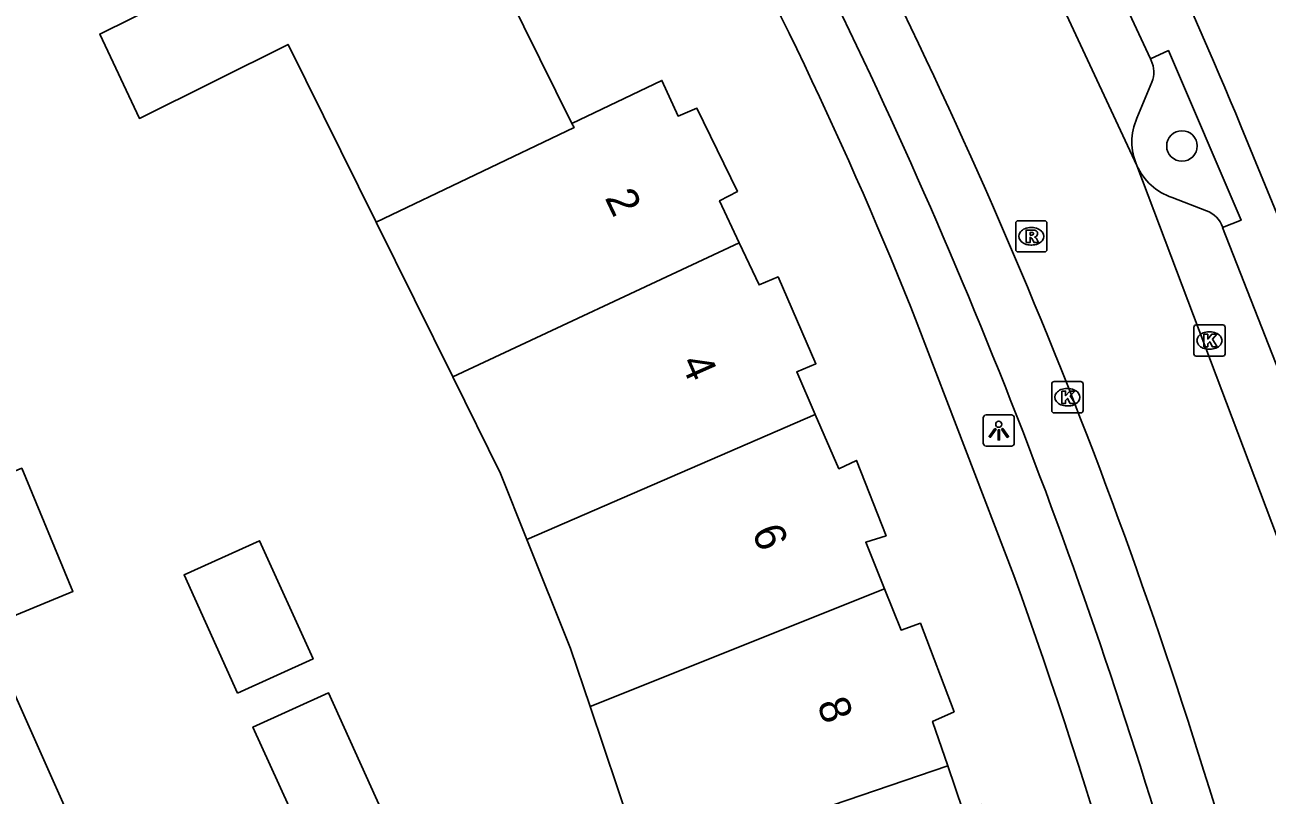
# Model space of a CAD drawing. Extents: x 162074 to 163034, y 381824 to 382557.
# Drawn here: x 162299.86 to 162339.63, y 382465.37 to 382490.04 of the extents above; entities that cross this region are included whole.
import ezdxf

# ---------------------------------------------------------------- set-up
doc = ezdxf.new("R2010")
doc.units = 0
for name, color, linetype in [('IMGEO_Boom', 7, 'Continuous'), ('IMGEO_Fietspad_open', 7, 'Continuous'), ('IMGEO_Kolk', 7, 'Continuous'), ('IMGEO_Lichtpunt', 7, 'Continuous'), ('IMGEO_Pand', 7, 'Continuous'), ('IMGEO_Pand_nummerreeks', 7, 'Continuous'), ('IMGEO_Parkeervlak_open', 7, 'Continuous'), ('IMGEO_Rijbaan_lokaal_gesloten', 7, 'Continuous'), ('IMGEO_Rioolput', 7, 'Continuous'), ('IMGEO_Voetpad_open', 7, 'Continuous')]:
    doc.layers.add(name, color=color, linetype=linetype)

msp = doc.modelspace()

# ---------------------------------------------------------------- linework, layer by layer
at = {"layer": 'IMGEO_Boom'}
msp.add_circle((162336.905, 382486.164), 0.489, dxfattribs=at)
at = {"layer": 'IMGEO_Fietspad_open'}
for centre, radius, start, end in [((162215.173, 382701.195), 220.476, 285.26768, 293.80585), ((162213.23, 382705.872), 227.481, 285.4269, 294.50724)]:
    msp.add_arc(centre, radius, start, end, dxfattribs=at)
at = {"layer": 'IMGEO_Kolk'}
for p, q in [((162337.286, 382479.506), (162337.286, 382480.358)), ((162337.361, 382480.432), (162338.213, 382480.432)), ((162337.774, 382480.212), (162337.799, 382480.212)), ((162338.287, 382480.358), (162338.287, 382479.506)), ((162338.213, 382479.432), (162337.361, 382479.432)), ((162337.797, 382479.652), (162337.772, 382479.652)), ((162332.812, 382478.616), (162333.664, 382478.616)), ((162332.737, 382477.69), (162332.737, 382478.542)), ((162333.225, 382478.396), (162333.25, 382478.396)), ((162333.738, 382478.542), (162333.738, 382477.69)), ((162333.248, 382477.836), (162333.223, 382477.836)), ((162333.664, 382477.616), (162332.812, 382477.616))]:
    msp.add_line(p, q, dxfattribs=at)
for points in [[(162337.286, 382479.506), (162337.286, 382480.358)], [(162337.361, 382480.432), (162338.213, 382480.432)], [(162338.287, 382480.358), (162338.287, 382479.506)], [(162337.607, 382480.132), (162337.73, 382480.132), (162337.73, 382479.981), (162337.86, 382480.132), (162338.024, 382480.132), (162337.878, 382479.981), (162338.031, 382479.732), (162337.879, 382479.732), (162337.794, 382479.896), (162337.73, 382479.829), (162337.73, 382479.732), (162337.607, 382479.732), (162337.607, 382480.132)], [(162338.213, 382479.432), (162337.361, 382479.432)], [(162332.812, 382478.616), (162333.664, 382478.616)], [(162332.737, 382477.69), (162332.737, 382478.542)], [(162333.058, 382478.316), (162333.181, 382478.316), (162333.181, 382478.165), (162333.311, 382478.316), (162333.475, 382478.316), (162333.329, 382478.165), (162333.482, 382477.916), (162333.33, 382477.916), (162333.245, 382478.08), (162333.181, 382478.013), (162333.181, 382477.916), (162333.058, 382477.916), (162333.058, 382478.316)], [(162333.738, 382478.542), (162333.738, 382477.69)], [(162333.664, 382477.616), (162332.812, 382477.616)]]:
    msp.add_lwpolyline(points, dxfattribs=at)
for centre, start, end in [((162337.363, 382480.356), 91.552, 178.448), ((162337.363, 382480.356), 91.552, 178.448), ((162338.211, 382480.356), 1.552, 88.448), ((162338.211, 382480.356), 1.552, 88.448), ((162337.363, 382479.508), 181.552, 268.448), ((162337.363, 382479.508), 181.552, 268.448), ((162338.211, 382479.508), 271.552, 358.448), ((162338.211, 382479.508), 271.552, 358.448), ((162332.814, 382478.54), 91.552, 178.448), ((162332.814, 382478.54), 91.552, 178.448), ((162333.662, 382478.54), 1.552, 88.448), ((162333.662, 382478.54), 1.552, 88.448), ((162332.814, 382477.692), 181.552, 268.448), ((162332.814, 382477.692), 181.552, 268.448), ((162333.662, 382477.692), 271.552, 358.448), ((162333.662, 382477.692), 271.552, 358.448)]:
    msp.add_arc(centre, 0.0765, start, end, dxfattribs=at)
for centre, major_axis, ratio, start_param, end_param in [((162337.773, 382479.932), (-0.387, 0.002), 0.722429, 4.712389, 7.853982), ((162337.798, 382479.932), (-0.39, 0.002), 0.717154, 1.570796, 4.712389), ((162333.224, 382478.116), (-0.387, 0.002), 0.722429, 4.712389, 7.853982), ((162333.249, 382478.116), (-0.39, 0.002), 0.717154, 1.570796, 4.712389)]:
    msp.add_ellipse(centre, major_axis=major_axis, ratio=ratio, start_param=start_param, end_param=end_param, dxfattribs=at)
at = {"layer": 'IMGEO_Lichtpunt'}
for p, q in [((162330.542, 382477.454), (162330.542, 382476.647)), ((162330.542, 382477.454), (162330.542, 382476.647)), ((162331.444, 382477.549), (162330.636, 382477.549)), ((162331.444, 382477.549), (162330.636, 382477.549)), ((162331.538, 382476.647), (162331.538, 382477.454)), ((162331.538, 382476.647), (162331.538, 382477.454)), ((162330.636, 382476.553), (162331.444, 382476.553)), ((162330.636, 382476.553), (162331.444, 382476.553))]:
    msp.add_line(p, q, dxfattribs=at)
for points in [[(162330.916, 382477.118), (162330.955, 382477.09), (162330.767, 382476.828), (162330.729, 382476.855), (162330.916, 382477.118)], [(162331.018, 382477.07), (162331.065, 382477.07), (162331.065, 382476.748), (162331.018, 382476.748), (162331.018, 382477.07)], [(162331.128, 382477.09), (162331.166, 382477.117), (162331.353, 382476.855), (162331.314, 382476.827), (162331.128, 382477.09)]]:
    msp.add_lwpolyline(points, dxfattribs=at)
msp.add_circle((162331.041, 382477.252), 0.0994, dxfattribs=at)
for centre, start, end in [((162330.636, 382477.454), 90, 180), ((162330.636, 382477.454), 90, 180), ((162331.444, 382477.454), 0, 90), ((162331.444, 382477.454), 0, 90), ((162330.636, 382476.647), 180, 270), ((162330.636, 382476.647), 180, 270), ((162331.444, 382476.647), 270, 0), ((162331.444, 382476.647), 270, 360)]:
    msp.add_arc(centre, 0.0946, start, end, dxfattribs=at)
at = {"layer": 'IMGEO_Pand'}
for points in [[(162311.11, 382483.721), (162308.292, 382489.416), (162303.53, 382487.046), (162302.261, 382489.75), (162313.268, 382495.202), (162317.376, 382486.887)], [(162317.376, 382486.887), (162320.259, 382488.266), (162320.776, 382487.124), (162321.376, 382487.371), (162322.676, 382484.707), (162322.105, 382484.409), (162322.735, 382483.062)], [(162311.11, 382483.721), (162317.443, 382486.751), (162317.376, 382486.887)], [(162313.56, 382478.771), (162311.11, 382483.721)], [(162313.56, 382478.771), (162322.735, 382483.062)], [(162322.735, 382483.062), (162323.365, 382481.715), (162323.975, 382481.972), (162325.185, 382479.188), (162324.573, 382478.931), (162325.168, 382477.561)], [(162315.936, 382473.563), (162315.094, 382475.672), (162313.56, 382478.771)], [(162315.936, 382473.563), (162325.168, 382477.561)], [(162325.168, 382477.561), (162325.922, 382475.826), (162326.482, 382476.093), (162327.434, 382473.68), (162326.783, 382473.473), (162327.384, 382471.975)], [(162298.661, 382470.762), (162297.024, 382474.703), (162299.762, 382475.841), (162301.399, 382471.899), (162298.661, 382470.762)], [(162306.672, 382468.642), (162304.959, 382472.427), (162307.378, 382473.521), (162309.091, 382469.737), (162306.672, 382468.642)], [(162317.958, 382468.207), (162317.333, 382470.064), (162315.936, 382473.563)], [(162327.384, 382471.975), (162317.958, 382468.207)], [(162327.384, 382471.975), (162327.912, 382470.659), (162328.532, 382470.877), (162329.612, 382468.043), (162328.921, 382467.736), (162329.405, 382466.315)], [(162308.874, 382463.776), (162307.166, 382467.55), (162309.585, 382468.644), (162311.293, 382464.87), (162308.874, 382463.776)], [(162319.71, 382463.004), (162317.958, 382468.207)], [(162319.71, 382463.004), (162329.405, 382466.315)], [(162329.405, 382466.315), (162329.89, 382464.893), (162330.5, 382465.07), (162331.419, 382462.157), (162330.809, 382461.98), (162331.239, 382460.558)]]:
    msp.add_lwpolyline(points, dxfattribs=at)
at = {"layer": 'IMGEO_Parkeervlak_open'}
for points in [[(162335.921, 382488.899), (162335.896, 382488.953)], [(162335.465, 382487.055), (162335.943, 382488.208)], [(162337.69, 382484.089), (162336.592, 382484.518)]]:
    msp.add_lwpolyline(points, dxfattribs=at)
for centre, radius, start, end in [((162335.128, 382488.528), 0.875, 338.5677, 25.0794), ((162337.164, 382486.293), 1.862, 155.8468, 203.9266), ((162337.17, 382486.294), 1.868, 203.8814, 251.9763), ((162337.374, 382483.264), 0.884, 19.2347, 69.0226)]:
    msp.add_arc(centre, radius, start, end, dxfattribs=at)
at = {"layer": 'IMGEO_Rijbaan_lokaal_gesloten'}
for points in [[(162330.884, 382495.357), (162335.462, 382485.538)], [(162335.462, 382485.538), (162341.05, 382470.736)]]:
    msp.add_lwpolyline(points, dxfattribs=at)
msp.add_arc((162169.194, 382413.551), 176.436, 15.30814, 27.141, dxfattribs=at)
at = {"layer": 'IMGEO_Rioolput'}
for p, q in [((162331.658, 382483.771), (162332.51, 382483.771)), ((162331.583, 382482.845), (162331.583, 382483.697)), ((162332.071, 382483.551), (162332.096, 382483.551)), ((162332.584, 382483.697), (162332.584, 382482.845)), ((162332.094, 382482.991), (162332.069, 382482.991)), ((162332.51, 382482.771), (162331.658, 382482.771))]:
    msp.add_line(p, q, dxfattribs=at)
for points in [[(162331.658, 382483.771), (162332.51, 382483.771)], [(162331.583, 382482.845), (162331.583, 382483.697)], [(162332.172, 382483.469), (162331.92, 382483.471), (162331.92, 382483.071)], [(162332.098, 382483.39), (162332.044, 382483.39), (162332.044, 382483.309)], [(162332.584, 382483.697), (162332.584, 382482.845)], [(162331.92, 382483.071), (162332.044, 382483.071), (162332.044, 382483.233), (162332.055, 382483.233)], [(162332.044, 382483.309), (162332.096, 382483.309)], [(162332.102, 382483.204), (162332.173, 382483.071), (162332.313, 382483.071), (162332.248, 382483.197)], [(162332.51, 382482.771), (162331.658, 382482.771)]]:
    msp.add_lwpolyline(points, dxfattribs=at)
for centre, radius, start, end in [((162331.66, 382483.695), 0.0765, 91.552, 178.448), ((162331.66, 382483.695), 0.0765, 91.552, 178.448), ((162332.508, 382483.695), 0.0765, 1.552, 88.448), ((162332.508, 382483.695), 0.0765, 1.552, 88.448), ((162332.104, 382483.294), 0.0964, 77.0061, 93.1865), ((162332.118, 382483.351), 0.0378, 276.6634, 79.6772), ((162332.171, 382483.359), 0.109, 350.3612, 89.416), ((162332.169, 382483.359), 0.112, 277.5842, 350.9817), ((162332.054, 382483.18), 0.0533, 26.0293, 88.6989), ((162332.08, 382483.498), 0.19, 274.7715, 282.9687), ((162332.153, 382483.144), 0.108, 29.5134, 73.7905), ((162331.66, 382482.847), 0.0765, 181.552, 268.448), ((162331.66, 382482.847), 0.0765, 181.552, 268.448), ((162332.508, 382482.847), 0.0765, 271.552, 358.448), ((162332.508, 382482.847), 0.0765, 271.552, 358.448)]:
    msp.add_arc(centre, radius, start, end, dxfattribs=at)
for centre, major_axis, ratio, start_param, end_param in [((162332.07, 382483.271), (-0.387, 0.002), 0.722429, 4.712389, 7.853982), ((162332.095, 382483.271), (-0.39, 0.002), 0.717154, 1.570796, 4.712389)]:
    msp.add_ellipse(centre, major_axis=major_axis, ratio=ratio, start_param=start_param, end_param=end_param, dxfattribs=at)
at = {"layer": 'IMGEO_Voetpad_open'}
for points in [[(162335.896, 382488.953), (162333.791, 382493.476)], [(162290.282, 382489.666), (162294.266, 382480.427), (162303.05, 382460.692)], [(162338.208, 382483.555), (162338.799, 382483.787), (162336.469, 382489.217), (162335.896, 382488.953)], [(162344.932, 382470.464), (162341.11, 382481.173), (162338.804, 382486.778)], [(162341.753, 382474.219), (162340.252, 382478.334), (162338.208, 382483.555)], [(162328.429, 382480.473), (162331.528, 382472.405)]]:
    msp.add_lwpolyline(points, dxfattribs=at)
for centre, radius, start, end in [((162172.108, 382417.393), 180.56, 22.59899, 27.22634), ((162206.87, 382432.462), 130.697, 21.55207, 29.48282), ((162163.753, 382412.006), 180.194, 16.21436, 26.74778), ((162155.058, 382408.984), 187.52, 12.80202, 19.76788)]:
    msp.add_arc(centre, radius, start, end, dxfattribs=at)

# ---------------------------------------------------------------- texts
at = {"layer": 'IMGEO_Pand_nummerreeks'}
for s, rotation, p in [('2', 295.4445, (162318.416, 382484.505)), ('4', 293.859, (162320.84, 382479.236)), ('6', 291.6385, (162323.126, 382473.815)), ('8', 289.65, (162325.214, 382468.298))]:
    msp.add_text(s, height=1, rotation=rotation, dxfattribs=at).set_placement(p)

doc.saveas('drawing.dxf')
